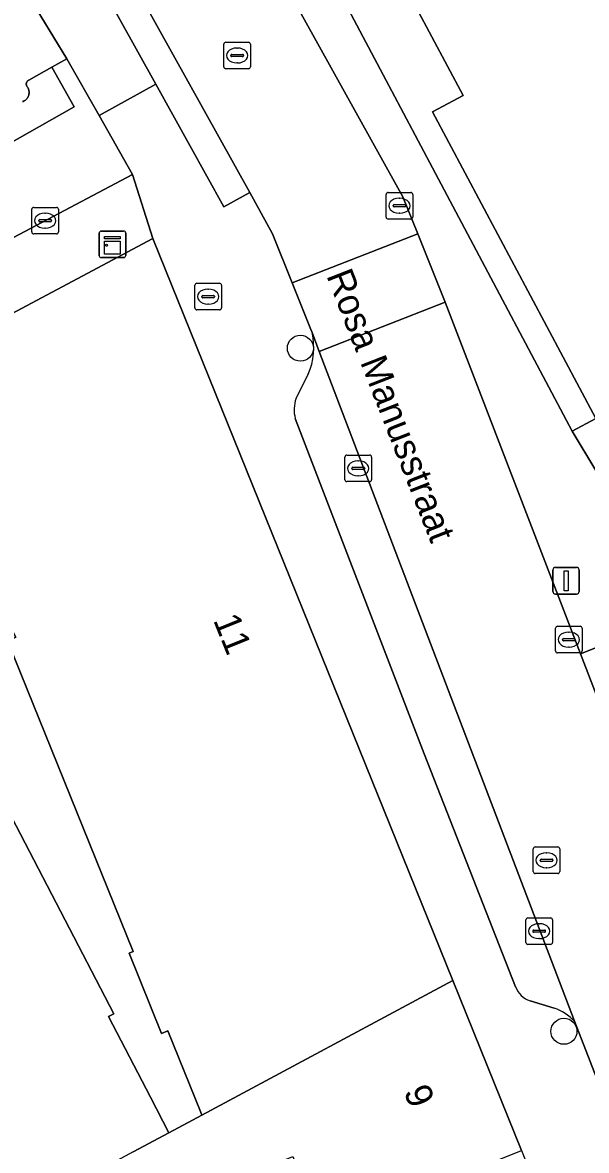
# Model space of a CAD drawing. Extents: x 160304 to 160955, y 383684 to 384161.
# Drawn here: x 160759.4 to 160780.6, y 383921.73 to 383964.14 of the extents above; entities that cross this region are included whole.
import ezdxf

# ---------------------------------------------------------------- set-up
doc = ezdxf.new("R2010")
doc.units = 0
for name, color, linetype in [('IMGEO_Boom', 7, 'Continuous'), ('IMGEO_Brandkraan', 7, 'Continuous'), ('IMGEO_Erf', 7, 'Continuous'), ('IMGEO_Kast', 7, 'Continuous'), ('IMGEO_Kolk', 7, 'Continuous'), ('IMGEO_Lichtmast', 7, 'Continuous'), ('IMGEO_Openbare_ruimte_label', 7, 'Continuous'), ('IMGEO_Pand', 7, 'Continuous'), ('IMGEO_Pand_nummerreeks', 7, 'Continuous'), ('IMGEO_Parkeervlak_open', 7, 'Continuous'), ('IMGEO_Rijbaan_lokaal_open', 7, 'Continuous'), ('IMGEO_Rioolput', 7, 'Continuous'), ('IMGEO_Voetpad_open', 7, 'Continuous')]:
    doc.layers.add(name, color=color, linetype=linetype)

msp = doc.modelspace()

# ---------------------------------------------------------------- linework, layer by layer
at = {"layer": 'IMGEO_Boom'}
for centre in [(160769.849, 383951.898), (160779.758, 383926.214)]:
    msp.add_circle(centre, 0.489, dxfattribs=at)
at = {"layer": 'IMGEO_Brandkraan'}
for p, q in [((160765.883, 383953.413), (160765.883, 383954.265)), ((160765.958, 383954.339), (160766.81, 383954.339)), ((160766.884, 383954.265), (160766.884, 383953.413)), ((160766.142, 383953.833), (160766.142, 383953.845)), ((160766.185, 383953.882), (160766.583, 383953.882)), ((160766.371, 383954.119), (160766.396, 383954.119)), ((160766.626, 383953.845), (160766.626, 383953.833)), ((160766.58, 383953.796), (160766.182, 383953.796)), ((160766.394, 383953.559), (160766.369, 383953.559)), ((160766.81, 383953.339), (160765.958, 383953.339))]:
    msp.add_line(p, q, dxfattribs=at)
for points in [[(160765.883, 383953.413), (160765.883, 383954.265)], [(160765.958, 383954.339), (160766.81, 383954.339)], [(160766.884, 383954.265), (160766.884, 383953.413)], [(160766.81, 383953.339), (160765.958, 383953.339)]]:
    msp.add_lwpolyline(points, dxfattribs=at)
for centre, radius, start, end in [((160765.96, 383954.263), 0.0765, 91.552, 178.448), ((160765.96, 383954.263), 0.0765, 91.552, 178.448), ((160766.808, 383954.263), 0.0765, 1.552, 88.448), ((160766.808, 383954.263), 0.0765, 1.552, 88.448), ((160766.182, 383953.842), 0.0403, 85.8775, 175.7526), ((160766.179, 383953.832), 0.0366, 178.938, 274.7102), ((160766.583, 383953.839), 0.043, 264.8664, 352.4533), ((160766.587, 383953.844), 0.0386, 1.7309, 96.639), ((160765.96, 383953.415), 0.0765, 181.552, 268.448), ((160765.96, 383953.415), 0.0765, 181.552, 268.448), ((160766.808, 383953.415), 0.0765, 271.552, 358.448), ((160766.808, 383953.415), 0.0765, 271.552, 358.448)]:
    msp.add_arc(centre, radius, start, end, dxfattribs=at)
for centre, major_axis, ratio, start_param, end_param in [((160766.37, 383953.839), (-0.387, 0.002), 0.722429, 4.712389, 7.853982), ((160766.395, 383953.839), (-0.39, 0.002), 0.717154, 1.570796, 4.712389)]:
    msp.add_ellipse(centre, major_axis=major_axis, ratio=ratio, start_param=start_param, end_param=end_param, dxfattribs=at)
at = {"layer": 'IMGEO_Erf'}
msp.add_lwpolyline([(160751.74, 384000), (160757.862, 383990.144), (160762.576, 383981.777), (160780.073, 383948.774), (160780.961, 383949.257), (160774.814, 383960.781), (160775.968, 383961.397), (160771.843, 383969.13), (160770.706, 383968.524), (160761.577, 383985.638), (160765.23, 383987.587), (160773.144, 383991.809), (160792.547, 383955.437)], dxfattribs=at)
msp.add_lwpolyline([(160758.853, 383940.873), (160759.15, 383941.031), (160758.181, 383942.852), (160755.313, 383941.326), (160762.836, 383926.872), (160762.632, 383926.766), (160764.211, 383923.733), (160764.905, 383922.4), (160766.146, 383923.065), (160766.091, 383923.202), (160764.868, 383926.23), (160764.632, 383926.135), (160763.412, 383929.155), (160763.562, 383929.215)], close=True, dxfattribs=at)
at = {"layer": 'IMGEO_Kast'}
for p, q in [((160762.283, 383955.378), (160762.283, 383956.219)), ((160762.283, 383956.219), (160762.283, 383955.378)), ((160762.358, 383956.303), (160763.199, 383956.303)), ((160763.199, 383956.303), (160762.358, 383956.303)), ((160763.283, 383956.228), (160763.283, 383955.387)), ((160763.283, 383955.387), (160763.283, 383956.228)), ((160763.208, 383955.303), (160762.367, 383955.303)), ((160762.367, 383955.303), (160763.208, 383955.303))]:
    msp.add_line(p, q, dxfattribs=at)
for points in [[(160762.478, 383956.093), (160763.078, 383956.093), (160763.078, 383956.008), (160762.478, 383956.008), (160762.478, 383956.093)], [(160762.478, 383955.918), (160763.078, 383955.918), (160763.078, 383955.429), (160762.478, 383955.429), (160762.478, 383955.918)]]:
    msp.add_lwpolyline(points, dxfattribs=at)
msp.add_circle((160762.562, 383955.767), 0.0377, dxfattribs=at)
for centre, start, end in [((160762.361, 383956.225), 92.4484, 184.2845), ((160762.361, 383956.225), 92.4484, 184.2845), ((160763.205, 383956.225), 2.4484, 94.2845), ((160763.205, 383956.225), 2.4484, 94.2845), ((160762.361, 383955.381), 182.4484, 274.2845), ((160762.361, 383955.381), 182.4484, 274.2845), ((160763.205, 383955.381), 272.4484, 4.2845), ((160763.205, 383955.381), 272.4484, 4.2845)]:
    msp.add_arc(centre, 0.0779, start, end, dxfattribs=at)
at = {"layer": 'IMGEO_Kolk'}
for p, q in [((160773.073, 383956.829), (160773.073, 383957.681)), ((160773.148, 383957.755), (160774, 383957.755)), ((160774.074, 383957.681), (160774.074, 383956.829)), ((160759.825, 383957.195), (160760.677, 383957.195)), ((160773.332, 383957.249), (160773.332, 383957.261)), ((160773.77, 383957.212), (160773.372, 383957.212)), ((160773.375, 383957.298), (160773.773, 383957.298)), ((160773.561, 383957.535), (160773.586, 383957.535)), ((160773.816, 383957.261), (160773.816, 383957.249)), ((160759.75, 383956.269), (160759.75, 383957.121)), ((160760.238, 383956.975), (160760.263, 383956.975)), ((160760.751, 383957.121), (160760.751, 383956.269)), ((160773.584, 383956.975), (160773.559, 383956.975)), ((160760.009, 383956.689), (160760.009, 383956.701)), ((160760.447, 383956.652), (160760.049, 383956.652)), ((160760.052, 383956.738), (160760.45, 383956.738)), ((160760.261, 383956.415), (160760.236, 383956.415)), ((160760.493, 383956.701), (160760.493, 383956.689)), ((160774, 383956.755), (160773.148, 383956.755)), ((160760.677, 383956.195), (160759.825, 383956.195)), ((160771.599, 383947.881), (160772.451, 383947.881)), ((160771.524, 383946.955), (160771.524, 383947.807)), ((160772.012, 383947.661), (160772.037, 383947.661)), ((160772.525, 383947.807), (160772.525, 383946.955)), ((160771.783, 383947.375), (160771.783, 383947.387)), ((160772.221, 383947.338), (160771.823, 383947.338)), ((160771.826, 383947.424), (160772.224, 383947.424)), ((160772.035, 383947.101), (160772.01, 383947.101)), ((160772.267, 383947.387), (160772.267, 383947.375)), ((160772.451, 383946.881), (160771.599, 383946.881)), ((160779.441, 383940.515), (160779.441, 383941.367)), ((160779.516, 383941.441), (160780.368, 383941.441)), ((160779.929, 383941.221), (160779.954, 383941.221)), ((160780.442, 383941.367), (160780.442, 383940.515)), ((160779.7, 383940.935), (160779.7, 383940.947)), ((160780.138, 383940.898), (160779.74, 383940.898)), ((160779.743, 383940.984), (160780.141, 383940.984)), ((160779.952, 383940.661), (160779.927, 383940.661)), ((160780.184, 383940.947), (160780.184, 383940.935)), ((160780.368, 383940.441), (160779.516, 383940.441)), ((160778.402, 383930.479), (160779.254, 383930.479)), ((160778.327, 383929.553), (160778.327, 383930.405)), ((160778.815, 383930.259), (160778.84, 383930.259)), ((160779.328, 383930.405), (160779.328, 383929.553)), ((160778.586, 383929.973), (160778.586, 383929.985)), ((160779.024, 383929.936), (160778.626, 383929.936)), ((160778.629, 383930.022), (160779.027, 383930.022)), ((160778.838, 383929.699), (160778.813, 383929.699)), ((160779.07, 383929.985), (160779.07, 383929.973)), ((160779.254, 383929.479), (160778.402, 383929.479))]:
    msp.add_line(p, q, dxfattribs=at)
for points in [[(160773.073, 383956.829), (160773.073, 383957.681)], [(160773.148, 383957.755), (160774, 383957.755)], [(160774.074, 383957.681), (160774.074, 383956.829)], [(160759.825, 383957.195), (160760.677, 383957.195)], [(160759.75, 383956.269), (160759.75, 383957.121)], [(160760.751, 383957.121), (160760.751, 383956.269)], [(160774, 383956.755), (160773.148, 383956.755)], [(160760.677, 383956.195), (160759.825, 383956.195)], [(160771.599, 383947.881), (160772.451, 383947.881)], [(160771.524, 383946.955), (160771.524, 383947.807)], [(160772.525, 383947.807), (160772.525, 383946.955)], [(160772.451, 383946.881), (160771.599, 383946.881)], [(160779.441, 383940.515), (160779.441, 383941.367)], [(160779.516, 383941.441), (160780.368, 383941.441)], [(160780.442, 383941.367), (160780.442, 383940.515)], [(160780.368, 383940.441), (160779.516, 383940.441)], [(160778.402, 383930.479), (160779.254, 383930.479)], [(160778.327, 383929.553), (160778.327, 383930.405)], [(160779.328, 383930.405), (160779.328, 383929.553)], [(160779.254, 383929.479), (160778.402, 383929.479)]]:
    msp.add_lwpolyline(points, dxfattribs=at)
for centre, radius, start, end in [((160773.15, 383957.679), 0.0765, 91.552, 178.448), ((160773.15, 383957.679), 0.0765, 91.552, 178.448), ((160773.998, 383957.679), 0.0765, 1.552, 88.448), ((160773.998, 383957.679), 0.0765, 1.552, 88.448), ((160759.827, 383957.119), 0.0765, 91.552, 178.448), ((160759.827, 383957.119), 0.0765, 91.552, 178.448), ((160760.675, 383957.119), 0.0765, 1.552, 88.448), ((160760.675, 383957.119), 0.0765, 1.552, 88.448), ((160773.372, 383957.258), 0.0403, 85.8775, 175.7526), ((160773.369, 383957.248), 0.0366, 178.938, 274.7102), ((160773.773, 383957.255), 0.043, 264.8664, 352.4533), ((160773.777, 383957.26), 0.0386, 1.7309, 96.639), ((160773.15, 383956.831), 0.0765, 181.552, 268.448), ((160773.15, 383956.831), 0.0765, 181.552, 268.448), ((160773.998, 383956.831), 0.0765, 271.552, 358.448), ((160773.998, 383956.831), 0.0765, 271.552, 358.448), ((160760.049, 383956.698), 0.0403, 85.8775, 175.7526), ((160760.046, 383956.688), 0.0366, 178.938, 274.7102), ((160760.45, 383956.695), 0.043, 264.8664, 352.4533), ((160760.454, 383956.7), 0.0386, 1.7309, 96.639), ((160759.827, 383956.271), 0.0765, 181.552, 268.448), ((160759.827, 383956.271), 0.0765, 181.552, 268.448), ((160760.675, 383956.271), 0.0765, 271.552, 358.448), ((160760.675, 383956.271), 0.0765, 271.552, 358.448), ((160771.601, 383947.805), 0.0765, 91.552, 178.448), ((160771.601, 383947.805), 0.0765, 91.552, 178.448), ((160772.449, 383947.805), 0.0765, 1.552, 88.448), ((160772.449, 383947.805), 0.0765, 1.552, 88.448), ((160771.823, 383947.384), 0.0403, 85.8775, 175.7526), ((160771.82, 383947.374), 0.0366, 178.938, 274.7102), ((160772.224, 383947.381), 0.043, 264.8664, 352.4533), ((160772.228, 383947.386), 0.0386, 1.7309, 96.639), ((160771.601, 383946.957), 0.0765, 181.552, 268.448), ((160771.601, 383946.957), 0.0765, 181.552, 268.448), ((160772.449, 383946.957), 0.0765, 271.552, 358.448), ((160772.449, 383946.957), 0.0765, 271.552, 358.448), ((160779.518, 383941.365), 0.0765, 91.552, 178.448), ((160779.518, 383941.365), 0.0765, 91.552, 178.448), ((160780.366, 383941.365), 0.0765, 1.552, 88.448), ((160780.366, 383941.365), 0.0765, 1.552, 88.448), ((160779.74, 383940.944), 0.0403, 85.8775, 175.7526), ((160779.737, 383940.934), 0.0366, 178.938, 274.7102), ((160780.141, 383940.941), 0.043, 264.8664, 352.4533), ((160780.145, 383940.946), 0.0386, 1.7309, 96.639), ((160779.518, 383940.517), 0.0765, 181.552, 268.448), ((160779.518, 383940.517), 0.0765, 181.552, 268.448), ((160780.366, 383940.517), 0.0765, 271.552, 358.448), ((160780.366, 383940.517), 0.0765, 271.552, 358.448), ((160778.404, 383930.403), 0.0765, 91.552, 178.448), ((160778.404, 383930.403), 0.0765, 91.552, 178.448), ((160779.252, 383930.403), 0.0765, 1.552, 88.448), ((160779.252, 383930.403), 0.0765, 1.552, 88.448), ((160778.626, 383929.982), 0.0403, 85.8775, 175.7526), ((160778.623, 383929.972), 0.0366, 178.938, 274.7102), ((160779.027, 383929.979), 0.043, 264.8664, 352.4533), ((160779.031, 383929.984), 0.0386, 1.7309, 96.639), ((160778.404, 383929.555), 0.0765, 181.552, 268.448), ((160778.404, 383929.555), 0.0765, 181.552, 268.448), ((160779.252, 383929.555), 0.0765, 271.552, 358.448), ((160779.252, 383929.555), 0.0765, 271.552, 358.448)]:
    msp.add_arc(centre, radius, start, end, dxfattribs=at)
for centre, major_axis, ratio, start_param, end_param in [((160773.56, 383957.255), (-0.387, 0.002), 0.722429, 4.712389, 7.853982), ((160773.585, 383957.255), (-0.39, 0.002), 0.717154, 1.570796, 4.712389), ((160760.237, 383956.695), (-0.387, 0.002), 0.722429, 4.712389, 7.853982), ((160760.262, 383956.695), (-0.39, 0.002), 0.717154, 1.570796, 4.712389), ((160772.011, 383947.381), (-0.387, 0.002), 0.722429, 4.712389, 7.853982), ((160772.036, 383947.381), (-0.39, 0.002), 0.717154, 1.570796, 4.712389), ((160779.928, 383940.941), (-0.387, 0.002), 0.722429, 4.712389, 7.853982), ((160779.953, 383940.941), (-0.39, 0.002), 0.717154, 1.570796, 4.712389), ((160778.814, 383929.979), (-0.387, 0.002), 0.722429, 4.712389, 7.853982), ((160778.839, 383929.979), (-0.39, 0.002), 0.717154, 1.570796, 4.712389)]:
    msp.add_ellipse(centre, major_axis=major_axis, ratio=ratio, start_param=start_param, end_param=end_param, dxfattribs=at)
at = {"layer": 'IMGEO_Lichtmast'}
for p, q in [((160779.441, 383943.655), (160780.231, 383943.655)), ((160780.231, 383943.655), (160779.441, 383943.655)), ((160779.341, 383942.755), (160779.341, 383943.555)), ((160779.341, 383943.555), (160779.341, 383942.755)), ((160780.331, 383943.555), (160780.331, 383942.755)), ((160780.331, 383942.755), (160780.331, 383943.555)), ((160780.231, 383942.655), (160779.441, 383942.655)), ((160779.441, 383942.655), (160780.231, 383942.655))]:
    msp.add_line(p, q, dxfattribs=at)
msp.add_lwpolyline([(160779.761, 383943.53), (160779.911, 383943.53), (160779.911, 383942.78), (160779.761, 383942.78), (160779.761, 383943.53)], dxfattribs=at)
for centre, start, end in [((160779.441, 383943.555), 90, 180), ((160779.441, 383943.555), 90, 180), ((160780.231, 383943.555), 0, 90), ((160780.231, 383943.555), 360, 90), ((160779.441, 383942.755), 180, 270), ((160779.441, 383942.755), 180, 270), ((160780.231, 383942.755), 270, 0), ((160780.231, 383942.755), 270, 0)]:
    msp.add_arc(centre, 0.1, start, end, dxfattribs=at)
at = {"layer": 'IMGEO_Pand'}
for points in [[(160773.144, 383991.809), (160765.23, 383987.587), (160761.577, 383985.638), (160770.706, 383968.524), (160771.843, 383969.13), (160775.968, 383961.397), (160774.814, 383960.781), (160780.961, 383949.257), (160789.439, 383953.779), (160792.547, 383955.437)], [(160775.576, 383928.118), (160766.146, 383923.065), (160764.905, 383922.4), (160763.561, 383921.679), (160762.657, 383921.194), (160761.038, 383920.326), (160761.826, 383918.376), (160764.463, 383919.445), (160769.57, 383921.507), (160770.696, 383918.718), (160778.156, 383921.73)]]:
    msp.add_lwpolyline(points, close=True, dxfattribs=at)
msp.add_lwpolyline([(160763.561, 383921.679), (160764.905, 383922.4), (160764.211, 383923.733), (160762.632, 383926.766), (160762.836, 383926.872), (160755.313, 383941.326), (160758.181, 383942.852), (160759.15, 383941.031), (160758.853, 383940.873), (160763.562, 383929.215), (160763.412, 383929.155), (160764.632, 383926.135), (160764.868, 383926.23), (160766.091, 383923.202), (160766.146, 383923.065), (160775.576, 383928.118), (160764.306, 383956.019), (160746.679, 383946.631), (160749.029, 383942.219), (160750.548, 383939.37), (160747.723, 383937.882), (160757.123, 383920.035)], dxfattribs=at)
at = {"layer": 'IMGEO_Parkeervlak_open'}
for points in [[(160754.061, 383956.857), (160761.345, 383960.972), (160760.503, 383962.462), (160759.643, 383961.98), (160759.63, 383961.974), (160759.617, 383961.966), (160759.605, 383961.958), (160759.594, 383961.948), (160759.584, 383961.938), (160759.575, 383961.926), (160759.567, 383961.914), (160759.56, 383961.902), (160759.554, 383961.888), (160759.549, 383961.874), (160759.546, 383961.86), (160759.544, 383961.846), (160759.543, 383961.831), (160759.543, 383961.816), (160759.545, 383961.802), (160759.548, 383961.788), (160759.553, 383961.774), (160759.558, 383961.76), (160759.563, 383961.751), (160759.581, 383961.728), (160759.599, 383961.701), (160759.614, 383961.673), (160759.627, 383961.643), (160759.637, 383961.612), (160759.644, 383961.58), (160759.649, 383961.548), (160759.65, 383961.515), (160759.649, 383961.483), (160759.645, 383961.45), (160759.637, 383961.419), (160759.628, 383961.388), (160759.615, 383961.358), (160759.6, 383961.329), (160759.582, 383961.302), (160759.562, 383961.276), (160759.539, 383961.253), (160759.515, 383961.231), (160759.488, 383961.212), (160759.461, 383961.195), (160759.431, 383961.181), (160759.401, 383961.169)], [(160770.558, 383951.777), (160770.289, 383952.484)], [(160780.153, 383926.593), (160770.558, 383951.777)], [(160770.147, 383950.926), (160769.688, 383950.015)], [(160769.657, 383949.26), (160774.507, 383936.65), (160777.941, 383927.884)], [(160778.484, 383927.358), (160779.393, 383927.08)]]:
    msp.add_lwpolyline(points, dxfattribs=at)
for centre, radius, start, end in [((160767.816, 383951.924), 2.536, 336.8238, 12.7609), ((160770.863, 383949.589), 1.25, 160.0516, 195.246), ((160778.767, 383928.193), 0.882, 200.5295, 251.2926), ((160778.832, 383925.368), 1.801, 42.8363, 71.8611)]:
    msp.add_arc(centre, radius, start, end, dxfattribs=at)
at = {"layer": 'IMGEO_Rijbaan_lokaal_open'}
for points in [[(160750.394, 383998.089), (160746.115, 383995.435), (160747.321, 383993.491), (160747.642, 383992.973), (160752.22, 383985.59), (160753.76, 383982.944), (160760.841, 383970.491), (160761.594, 383969.14), (160762.737, 383967.125), (160767.942, 383957.753), (160768.806, 383956.197), (160769.543, 383954.354), (160774.263, 383956.197), (160773.706, 383957.589), (160761.742, 383979.128), (160755.01, 383990.819)], [(160763.531, 383958.431), (160762.277, 383960.65), (160761.073, 383962.781), (160760.503, 383962.462), (160761.345, 383960.972), (160754.061, 383956.857), (160747.583, 383953.379), (160746.638, 383955.061), (160746.158, 383954.804), (160739.696, 383951.366), (160740.664, 383949.591), (160723.902, 383940.663), (160725.268, 383938.098), (160742.456, 383947.25), (160746.712, 383949.534)], [(160774.263, 383956.197), (160769.543, 383954.354), (160770.242, 383952.607), (160770.289, 383952.484), (160770.558, 383951.777), (160775.292, 383953.625), (160775.291, 383953.628)]]:
    msp.add_lwpolyline(points, close=True, dxfattribs=at)
msp.add_lwpolyline([(160792.783, 383908.2), (160782.721, 383934.328), (160780.378, 383940.412), (160775.292, 383953.625), (160770.558, 383951.777), (160780.153, 383926.593), (160780.327, 383926.147), (160781.576, 383922.953), (160781.796, 383922.391), (160786.081, 383911.423), (160789.845, 383901.965)], dxfattribs=at)
at = {"layer": 'IMGEO_Rioolput'}
for p, q in [((160766.969, 383962.479), (160766.969, 383963.331)), ((160767.044, 383963.405), (160767.896, 383963.405)), ((160767.457, 383963.185), (160767.482, 383963.185)), ((160767.97, 383963.331), (160767.97, 383962.479)), ((160767.228, 383962.899), (160767.228, 383962.911)), ((160767.666, 383962.862), (160767.268, 383962.862)), ((160767.271, 383962.948), (160767.669, 383962.948)), ((160767.712, 383962.911), (160767.712, 383962.899)), ((160767.896, 383962.405), (160767.044, 383962.405)), ((160767.48, 383962.625), (160767.455, 383962.625)), ((160778.602, 383932.22), (160778.602, 383933.072)), ((160778.677, 383933.146), (160779.529, 383933.146)), ((160779.603, 383933.072), (160779.603, 383932.22)), ((160778.861, 383932.64), (160778.861, 383932.652)), ((160779.299, 383932.603), (160778.901, 383932.603)), ((160778.904, 383932.689), (160779.302, 383932.689)), ((160779.09, 383932.926), (160779.115, 383932.926)), ((160779.345, 383932.652), (160779.345, 383932.64)), ((160779.113, 383932.366), (160779.088, 383932.366)), ((160779.529, 383932.146), (160778.677, 383932.146))]:
    msp.add_line(p, q, dxfattribs=at)
for points in [[(160766.969, 383962.479), (160766.969, 383963.331)], [(160767.044, 383963.405), (160767.896, 383963.405)], [(160767.97, 383963.331), (160767.97, 383962.479)], [(160767.896, 383962.405), (160767.044, 383962.405)], [(160778.602, 383932.22), (160778.602, 383933.072)], [(160778.677, 383933.146), (160779.529, 383933.146)], [(160779.603, 383933.072), (160779.603, 383932.22)], [(160779.529, 383932.146), (160778.677, 383932.146)]]:
    msp.add_lwpolyline(points, dxfattribs=at)
for centre, radius, start, end in [((160767.046, 383963.329), 0.0765, 91.552, 178.448), ((160767.046, 383963.329), 0.0765, 91.552, 178.448), ((160767.894, 383963.329), 0.0765, 1.552, 88.448), ((160767.894, 383963.329), 0.0765, 1.552, 88.448), ((160767.268, 383962.908), 0.0403, 85.8775, 175.7526), ((160767.265, 383962.898), 0.0366, 178.938, 274.7102), ((160767.669, 383962.905), 0.043, 264.8664, 352.4533), ((160767.673, 383962.91), 0.0386, 1.7309, 96.639), ((160767.046, 383962.481), 0.0765, 181.552, 268.448), ((160767.046, 383962.481), 0.0765, 181.552, 268.448), ((160767.894, 383962.481), 0.0765, 271.552, 358.448), ((160767.894, 383962.481), 0.0765, 271.552, 358.448), ((160778.679, 383933.07), 0.0765, 91.552, 178.448), ((160778.679, 383933.07), 0.0765, 91.552, 178.448), ((160779.527, 383933.07), 0.0765, 1.552, 88.448), ((160779.527, 383933.07), 0.0765, 1.552, 88.448), ((160778.901, 383932.649), 0.0403, 85.8775, 175.7526), ((160778.898, 383932.639), 0.0366, 178.938, 274.7102), ((160779.302, 383932.646), 0.043, 264.8664, 352.4533), ((160779.306, 383932.651), 0.0386, 1.7309, 96.639), ((160778.679, 383932.222), 0.0765, 181.552, 268.448), ((160778.679, 383932.222), 0.0765, 181.552, 268.448), ((160779.527, 383932.222), 0.0765, 271.552, 358.448), ((160779.527, 383932.222), 0.0765, 271.552, 358.448)]:
    msp.add_arc(centre, radius, start, end, dxfattribs=at)
for centre, major_axis, ratio, start_param, end_param in [((160767.456, 383962.905), (-0.387, 0.002), 0.722429, 4.712389, 7.853982), ((160767.481, 383962.905), (-0.39, 0.002), 0.717154, 1.570796, 4.712389), ((160779.089, 383932.646), (-0.387, 0.002), 0.722429, 4.712389, 7.853982), ((160779.114, 383932.646), (-0.39, 0.002), 0.717154, 1.570796, 4.712389)]:
    msp.add_ellipse(centre, major_axis=major_axis, ratio=ratio, start_param=start_param, end_param=end_param, dxfattribs=at)
at = {"layer": 'IMGEO_Voetpad_open'}
for points in [[(160749.22, 384000), (160750.186, 383998.451), (160750.394, 383998.089), (160755.01, 383990.819), (160761.742, 383979.128), (160773.706, 383957.589), (160774.263, 383956.197), (160775.291, 383953.628), (160775.292, 383953.625), (160780.378, 383940.412), (160781.166, 383940.72)], [(160781.844, 383945.826), (160780.073, 383948.774), (160762.576, 383981.777), (160757.862, 383990.144), (160751.74, 384000)], [(160759.111, 383966), (160761.073, 383962.781), (160762.277, 383960.65), (160764.411, 383961.827), (160761.767, 383966.587)], [(160759.401, 383961.169), (160759.431, 383961.181), (160759.461, 383961.195), (160759.488, 383961.212), (160759.515, 383961.231), (160759.539, 383961.253), (160759.562, 383961.276), (160759.582, 383961.302), (160759.6, 383961.329), (160759.615, 383961.358), (160759.628, 383961.388), (160759.637, 383961.419), (160759.645, 383961.45), (160759.649, 383961.483), (160759.65, 383961.515), (160759.649, 383961.548), (160759.644, 383961.58), (160759.637, 383961.612), (160759.627, 383961.643), (160759.614, 383961.673), (160759.599, 383961.701), (160759.581, 383961.728), (160759.563, 383961.751), (160759.558, 383961.76), (160759.553, 383961.774), (160759.548, 383961.788), (160759.545, 383961.802), (160759.543, 383961.816), (160759.543, 383961.831), (160759.544, 383961.846), (160759.546, 383961.86), (160759.549, 383961.874), (160759.554, 383961.888), (160759.56, 383961.902), (160759.567, 383961.914), (160759.575, 383961.926), (160759.584, 383961.938), (160759.594, 383961.948), (160759.605, 383961.958), (160759.617, 383961.966), (160759.63, 383961.974), (160759.643, 383961.98), (160760.503, 383962.462), (160761.073, 383962.781), (160759.111, 383966)], [(160770.289, 383952.484), (160770.242, 383952.607), (160769.543, 383954.354), (160768.806, 383956.197), (160767.942, 383957.753), (160766.972, 383957.215), (160764.411, 383961.827), (160762.277, 383960.65), (160763.531, 383958.431), (160764.306, 383956.019), (160775.576, 383928.118), (160778.156, 383921.73), (160780.213, 383916.636), (160782.322, 383911.415), (160783.981, 383907.309), (160785.767, 383902.886), (160785.538, 383902.764), (160786.063, 383901.511), (160788.843, 383894.871), (160793.205, 383896.093), (160792.957, 383896.415)], [(160796.905, 383950.454), (160794.841, 383954.422), (160793.228, 383953.573), (160792.759, 383954.5), (160789.901, 383952.915), (160789.439, 383953.779), (160780.961, 383949.257), (160780.073, 383948.774), (160781.844, 383945.826), (160794.102, 383952.265)], [(160769.688, 383950.015), (160770.147, 383950.926)], [(160777.941, 383927.884), (160774.507, 383936.65), (160769.657, 383949.26)], [(160779.393, 383927.08), (160778.484, 383927.358)], [(160781.796, 383922.391), (160781.576, 383922.953), (160780.327, 383926.147), (160780.153, 383926.593)]]:
    msp.add_lwpolyline(points, dxfattribs=at)
for points in [[(160767.942, 383957.753), (160762.737, 383967.125), (160761.767, 383966.587), (160764.411, 383961.827), (160766.972, 383957.215)], [(160731.321, 383938.411), (160731.813, 383938.673), (160732.617, 383939.108), (160733.152, 383939.46), (160733.256, 383939.529), (160743.868, 383945.177), (160746.679, 383946.631), (160764.306, 383956.019), (160763.531, 383958.431), (160746.712, 383949.534), (160747.214, 383948.6), (160742.958, 383946.316), (160742.456, 383947.25), (160725.268, 383938.098), (160722.832, 383936.801), (160682.288, 383915.213), (160683.374, 383912.887)], [(160781.166, 383940.72), (160780.378, 383940.412), (160782.721, 383934.328), (160783.537, 383934.647)]]:
    msp.add_lwpolyline(points, close=True, dxfattribs=at)
for centre, radius, start, end in [((160767.816, 383951.924), 2.536, 336.8238, 12.7609), ((160770.863, 383949.589), 1.25, 160.0516, 195.246), ((160778.767, 383928.193), 0.882, 200.5295, 251.2926), ((160778.832, 383925.368), 1.801, 42.8363, 71.8611)]:
    msp.add_arc(centre, radius, start, end, dxfattribs=at)

# ---------------------------------------------------------------- texts
at = {"layer": 'IMGEO_Openbare_ruimte_label'}
msp.add_text('Rosa Manusstraat', height=1, rotation=291.3544, dxfattribs=at).set_placement((160770.815, 383954.633))
at = {"layer": 'IMGEO_Pand_nummerreeks'}
for s, rotation, p in [('11', 291.9899, (160766.56, 383941.676)), ('9', 292.0128, (160773.721, 383923.95))]:
    msp.add_text(s, height=1, rotation=rotation, dxfattribs=at).set_placement(p)

doc.saveas('drawing.dxf')
